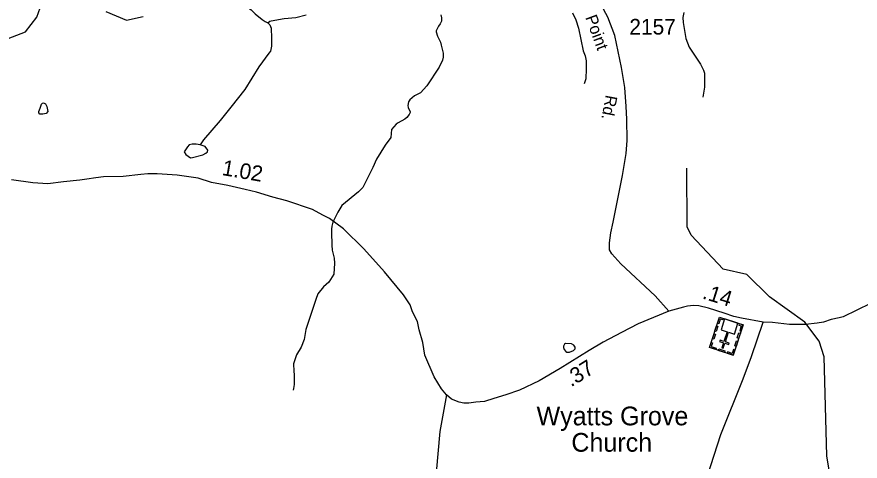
# Model space of a CAD drawing. Extents: x 1473865 to 1648260, y 639067 to 773536.
# Drawn here: x 1621916 to 1628666, y 669758 to 673312 of the extents above; entities that cross this region are included whole.
import ezdxf

# ---------------------------------------------------------------- set-up
doc = ezdxf.new("R2010")
doc.units = 0
for name, color, linetype in [('Exist Cultural Church with Cemetery CELL', 7, 'Continuous'), ('Exist Cultural Church with Cemetery Label', 7, 'Continuous'), ('Exist Hydrographic Creek Single Shore', 7, 'Continuous'), ('Exist Hydrographic Lake Shore', 7, 'Continuous'), ('Exist Hydrographic Misc Water Feature', 7, 'Continuous'), ('Exist Road Secondary Mileage Hundredths English Label', 7, 'Continuous'), ('Exist Road Secondary Type 51 Attributed', 7, 'Continuous'), ('Exist Road Secondary Type 51 Label', 7, 'Continuous'), ('Exist Road Secondary Type 51 Number Label', 7, 'Continuous')]:
    doc.layers.add(name, color=color, linetype=linetype)

msp = doc.modelspace()

# ---------------------------------------------------------------- linework, layer by layer
at = {"layer": 'Exist Cultural Church with Cemetery CELL'}
for points in [[(1627649.7, 670605.4), (1627460.5, 670667.2), (1627539.4, 670909.3), (1627728.7, 670847.5)], [(1627570.9, 670899), (1627567.4, 670888.1), (1627546.5, 670894.9), (1627533.9, 670856.5), (1627523.3, 670859.9), (1627539.4, 670909.3)], [(1627687.7, 670860.8), (1627581.1, 670895.6), (1627553, 670809.5), (1627601.2, 670793.8), (1627576, 670716.3), (1627544.6, 670726.5), (1627541.2, 670716.1), (1627572.6, 670705.8), (1627559.5, 670665.7), (1627570.5, 670662.1), (1627583.6, 670702.2), (1627615.1, 670692), (1627618.5, 670702.4), (1627587, 670712.7), (1627612.3, 670790.2), (1627659.6, 670774.7)], [(1627527.8, 670837), (1627514.4, 670795.8), (1627503.6, 670799.4), (1627517, 670840.6)], [(1627697.3, 670857.7), (1627693.7, 670846.8), (1627714.6, 670840), (1627702.1, 670801.5), (1627712.6, 670798.1), (1627728.7, 670847.4)], [(1627507.4, 670774.4), (1627493.9, 670733.2), (1627483.1, 670736.7), (1627496.5, 670777.9)], [(1627707.1, 670781), (1627693.6, 670739.8), (1627682.8, 670743.3), (1627696.2, 670784.5)], [(1627473.8, 670708.4), (1627484.6, 670704.9), (1627474.6, 670674.3), (1627513.2, 670661.7), (1627509.8, 670651.2), (1627460.4, 670667.3)], [(1627686.2, 670717.1), (1627672.7, 670675.9), (1627661.9, 670679.5), (1627675.4, 670720.6)], [(1627579.3, 670628.4), (1627530, 670644.5), (1627533.6, 670655.3), (1627582.9, 670639.3)], [(1627663.2, 670646.6), (1627652.4, 670650.1), (1627642.4, 670619.5), (1627603.8, 670632.1), (1627600.4, 670621.5), (1627649.7, 670605.4)]]:
    msp.add_lwpolyline(points, close=True, dxfattribs=at)
at = {"layer": 'Exist Hydrographic Creek Single Shore'}
msp.add_lwpolyline([(1620492.1, 672660.4), (1620544.8, 672743.5), (1620590.8, 672796.3), (1620680.5, 672842.5), (1621410.3, 672845), (1621535.5, 672868.2), (1621649.1, 673065.5), (1621985.3, 673193.1), (1622075.2, 673310.4), (1622116.9, 673421.7), (1622104.9, 673502)], dxfattribs=at)
at = {"layer": 'Exist Hydrographic Lake Shore'}
msp.add_lwpolyline([(1622628, 673353.6), (1622794, 673284.6), (1622928, 673314.7)], dxfattribs=at)
at = {"layer": 'Exist Hydrographic Misc Water Feature'}
msp.add_line((1628417.9, 669685.1), (1628399.9, 669800.3), dxfattribs=at)
for points in [[(1623355.9, 673578.5), (1623594.3, 673461.2), (1623658, 673444.3), (1623729.5, 673415.8), (1623793, 673368.5), (1623824.6, 673336.8), (1623880, 673289.6), (1623903.8, 673275.2), (1623925.8, 673264.9)], [(1623925.8, 673264.9), (1623939.9, 673277), (1623951.9, 673280.8), (1624056.3, 673299.2), (1624148.3, 673308), (1624232.6, 673326.9)], [(1625309, 673328.9), (1625314.8, 673305), (1625314.4, 673278.7), (1625304.1, 673255.1), (1625291.8, 673236.5), (1625271.3, 673199.2), (1625271.2, 673191), (1625282.7, 673158.7), (1625306.1, 673110.7), (1625313.8, 673086.7), (1625328.9, 673022.4), (1625328.5, 672990.4), (1625324.3, 672966.7), (1625297.6, 672910.6), (1625197.5, 672760), (1625146.6, 672704.4), (1625098.5, 672681.6), (1625061.9, 672649.5), (1625051.7, 672631.7), (1625045.3, 672602.3), (1625049.1, 672585.8), (1625064.6, 672553.5), (1625064.5, 672546.1), (1625056.4, 672529.8), (1625038.1, 672506.4), (1625021.8, 672494.4), (1624967.4, 672465.1), (1624951.2, 672454.8), (1624914.7, 672411.3), (1624909.9, 672345.7), (1624865, 672285.9), (1624795.6, 672174.9), (1624766.6, 672107.3), (1624684.6, 671948.1), (1624650, 671911.1), (1624516.5, 671803), (1624485.9, 671748.7), (1624446.7, 671669.9), (1624438.3, 671638.1), (1624434.1, 671613.5), (1624433.6, 671589.7), (1624436.2, 671485.4), (1624439.7, 671445.1), (1624454.9, 671381.7), (1624458.4, 671341.4), (1624453.3, 671253.7), (1624412.4, 671189.7), (1624369.8, 671152), (1624325.2, 671097.1), (1624308.5, 671051.5), (1624229.3, 670811.8), (1624216.2, 670732.5), (1624191.4, 670670.6), (1624154.7, 670607.4), (1624131.7, 670537.3), (1624129.4, 670515.1), (1624133.2, 670499.5), (1624136.2, 670427.2), (1624135.5, 670371.4), (1624131, 670339.5), (1624126.8, 670325.7)], [(1626363.6, 673344.5), (1626389, 673288.2), (1626412, 673222.1), (1626449.5, 673039.1), (1626464.9, 672999.4), (1626472.5, 672959.1), (1626473.7, 672895.1), (1626470.7, 672815.5), (1626456.1, 672775.6)], [(1627254, 673347), (1627245.4, 673307), (1627248.8, 673266.7), (1627271.1, 673139.1), (1627298.3, 673070.4), (1627388.4, 672933.2), (1627411.9, 672884.3), (1627419.5, 672860.4), (1627420.9, 672812.7), (1627420, 672748.7), (1627415.6, 672716.8), (1627407, 672668.6)], [(1623925.8, 673264.9), (1623941.7, 673249), (1623951.1, 673221), (1623954, 673140.5), (1623955.2, 673078.9), (1623946.8, 673038.9), (1623932.5, 673021.1), (1623853, 672911.9), (1623740.6, 672731.2), (1623628.5, 672590.7), (1623543.3, 672484.1), (1623409, 672327.6), (1623384.5, 672289.6)], [(1622104, 672582.9), (1622114.4, 672614.7), (1622122.6, 672622.8), (1622130.6, 672624.2), (1622144.5, 672616.6), (1622156.4, 672595.8), (1622163.8, 672553.8), (1622151.5, 672540.1), (1622123.6, 672534.9), (1622099.4, 672534.6), (1622091.6, 672544.6), (1622091.8, 672555.3), (1622104, 672582.9)], [(1623384.5, 672289.6), (1623350.8, 672294.3), (1623320.7, 672294.9), (1623296.5, 672287.2), (1623282.4, 672273.6), (1623255.8, 672231.4), (1623269.5, 672211.4), (1623305.3, 672184.5), (1623323.1, 672186.6), (1623403.6, 672209.5), (1623427.7, 672221.4), (1623441.8, 672233.4), (1623444.1, 672244.9), (1623424.4, 672275.6), (1623384.5, 672289.6)], [(1628399.9, 669800.3), (1628376.9, 670591.8), (1628336.9, 670717.3), (1628221.9, 670870.6), (1627941, 671073.3), (1627759.9, 671250.9), (1627568.9, 671294.1), (1627313.9, 671565.2), (1627282, 671631.5), (1627280, 672100.9)], [(1626298.5, 670694.5), (1626292.3, 670679), (1626292.1, 670666.7), (1626295.8, 670651.1), (1626309.6, 670634.4), (1626319.5, 670630.1), (1626339.7, 670630.5), (1626371.7, 670643.8), (1626383.9, 670657.5), (1626384.2, 670669.8), (1626380.2, 670677.3), (1626374.3, 670685.6), (1626356.5, 670695.8), (1626308.5, 670698.4), (1626298.5, 670694.5)]]:
    msp.add_lwpolyline(points, dxfattribs=at)
at = {"layer": 'Exist Road Secondary Type 51 Attributed'}
for points in [[(1627134.4, 670958.6), (1627024.2, 671080.7), (1626749.6, 671336.2), (1626679, 671415.8), (1626658.5, 671448), (1626658.5, 671505.8), (1626671.4, 671583.6), (1626689.4, 671669.7), (1626763.8, 672043.9), (1626792.3, 672218.2), (1626801.5, 672324.3), (1626798.5, 672493.1), (1626792.1, 672594.6), (1626781.3, 672747.6), (1626757.1, 672905.8), (1626702.4, 673162.9), (1626647.2, 673310.7), (1626443.2, 673685.2), (1626367.5, 673815.7), (1626171.2, 674126), (1625976.9, 674415.3), (1625850.6, 674613.6), (1625743.1, 674776.8), (1625657.3, 674893.9)], [(1625354.9, 670289.8), (1625315.6, 670337.1), (1625256.5, 670431.7), (1625183, 670605.1), (1625166.4, 670706.4), (1625136.8, 670808.8), (1625122.1, 670875.1), (1625082.8, 670951.6), (1625064, 671009.8), (1625011.5, 671089.7), (1624857.9, 671272.9), (1624692.6, 671456.1), (1624529.8, 671617.1), (1624418, 671698.5), (1624364.2, 671727), (1624283.7, 671770.7), (1624077.6, 671841.3), (1623966, 671870.5), (1623834.4, 671909.8), (1623744.6, 671930.8), (1623603.7, 671963.6), (1623473.9, 671987.3), (1623366.4, 672020.5), (1623200.1, 672044.4), (1623039.2, 672056), (1622964.4, 672056), (1622909.3, 672052.1), (1622767.2, 672035.3), (1622609.1, 672032.9), (1622549, 672024.5), (1622476.2, 672014.7), (1622420.7, 672006.1), (1622290.6, 671993.5), (1622163, 671977.3), (1622045.1, 671984.4), (1621873.1, 672007.6)], [(1630087.9, 671843.3), (1630011.2, 671801.9), (1629928.5, 671750.7), (1629824.2, 671685.7), (1629753.3, 671638.4), (1629584, 671537.9), (1629477.4, 671480.4), (1629142.8, 671262.3), (1629015.7, 671194), (1628852.7, 671085.7), (1628747.7, 671019.2), (1628530.5, 670913.6), (1628497.3, 670903.9), (1628434.3, 670891.6), (1628373.3, 670870), (1628321.4, 670860.9), (1628229.4, 670852), (1628099.7, 670850.3), (1627963.9, 670868), (1627891, 670868.6)], [(1627134.4, 670958.6), (1626890.3, 670856.1), (1626754.5, 670787.2), (1626610.2, 670711.1), (1626496, 670642.1), (1626263.7, 670498.3), (1626096.4, 670401.8), (1625939.6, 670325.3), (1625829.3, 670287.9), (1625732.9, 670260.3), (1625658.7, 670236.4), (1625588.7, 670231.2), (1625533.9, 670220.8), (1625492.7, 670220.9), (1625455.3, 670230.7), (1625396.1, 670254.9), (1625354.9, 670289.8)], [(1627891, 670868.6), (1627715.3, 670900.8), (1627656.2, 670914.6), (1627577.4, 670942.2), (1627453, 670983.2), (1627374.8, 671001.1), (1627332.2, 671003.1), (1627284.2, 670996.9), (1627251.9, 670990.8), (1627134.4, 670958.6)], [(1626787.5, 665705.1), (1626831.2, 665772.9), (1626870.6, 665859.7), (1626896.1, 665958.7), (1626904.1, 666080.2), (1626923.3, 666345.6), (1626976.6, 666779.4), (1627039.7, 667585.5), (1627053.6, 668012), (1627081.8, 668389.4), (1627118.5, 668641.6), (1627127.6, 668688.9), (1627146.4, 668758.7), (1627262.9, 669110.2), (1627368.1, 669399.6), (1627550.1, 669971.6), (1627728.9, 670416.8), (1627795.8, 670596.1), (1627891, 670868.6)], [(1625354.9, 670289.8), (1625300.9, 669995), (1625245.2, 669370.1)]]:
    msp.add_lwpolyline(points, dxfattribs=at)

# ---------------------------------------------------------------- texts
at = {"layer": 'Exist Cultural Church with Cemetery Label'}
for s, p in [('Wyatts Grove ', (1626075.9, 670044.6)), ('     Church', (1626075.9, 669833.5))]:
    msp.add_text(s, height=150, dxfattribs=at).set_placement(p)
at = {"layer": 'Exist Road Secondary Mileage Hundredths English Label'}
for s, rotation, p in [('1.02', 350.17248, (1623552.4, 672047.5)), ('.14', 342.52496, (1627396.8, 671061)), ('.37', 31.76242, (1626352.1, 670348.1))]:
    msp.add_text(s, height=125, rotation=rotation, dxfattribs=at).set_placement(p)
at = {"layer": 'Exist Road Secondary Type 51 Label'}
for s, rotation, p in [('Point', 290.10729, (1626464.9, 673308.1)), ('Rd.', 259.32535, (1626630.8, 672691.5))]:
    msp.add_text(s, height=95, rotation=rotation, dxfattribs=at).set_placement(p)
at = {"layer": 'Exist Road Secondary Type 51 Number Label'}
msp.add_text('2157', height=125, dxfattribs=at).set_placement((1626818.6, 673170.5))

doc.saveas('drawing.dxf')
